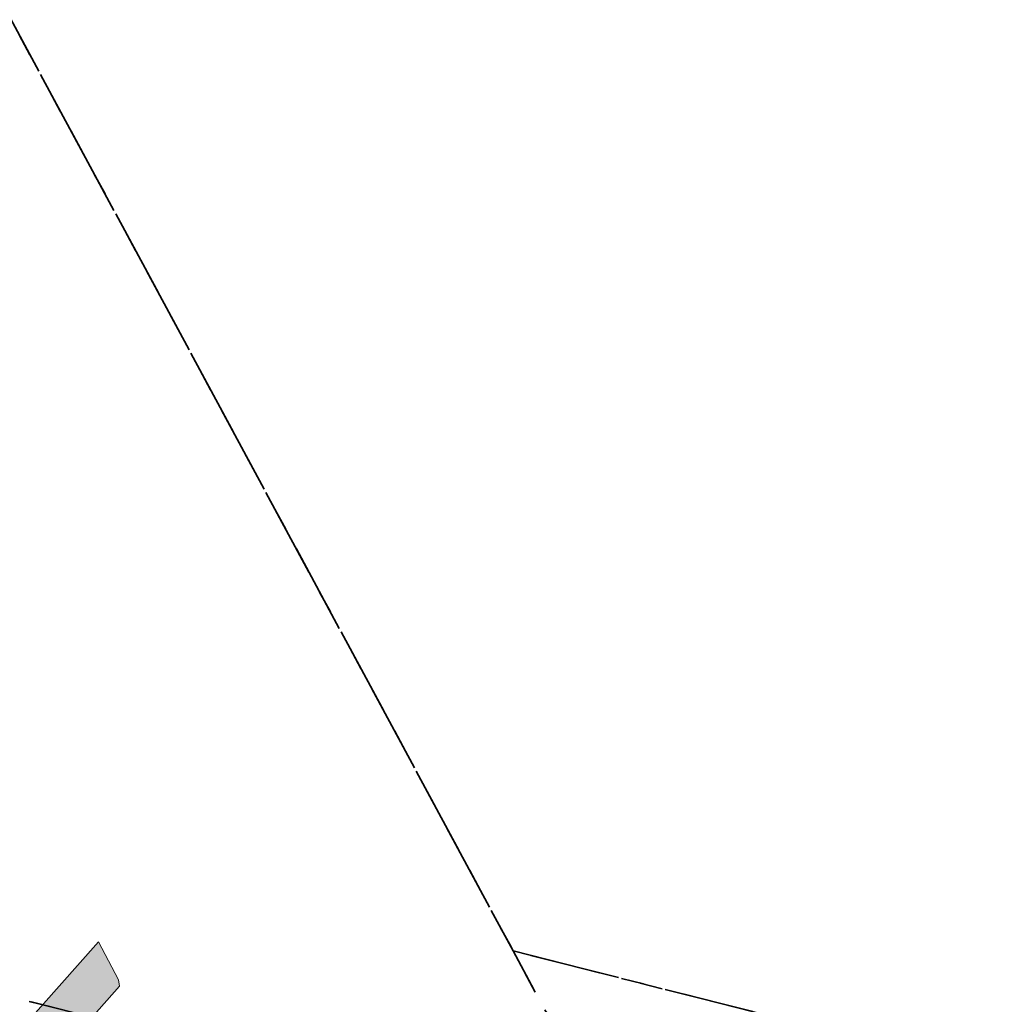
# Model space of a CAD drawing. Header units: metres. Extents: x 538891 to 1080079, y 6588829 to 13178720.
# Tile 526 of 656: x 539845 to 539889, y 6589361 to 6589405. Entities that reach past the tile are written whole.
import ezdxf

# ---------------------------------------------------------------- set-up
doc = ezdxf.new("R2010")
doc.units = ezdxf.units.M
doc.header["$LTSCALE"] = 0.4
doc.linetypes.add('KATASTRIPIIR', pattern=[17.5, 10, -2.5, 2.5, -2.5])
doc.layers.add('GEO', color=7, linetype='Continuous')
doc.layers.add('KOLDE PST', color=7, linetype='Continuous')

# ---------------------------------------------------------------- blocks, each defined once
blk = doc.blocks.new('#13_KOLDE TAIM (2D)')
at = {"linetype": 'Continuous', "lineweight": 0, "true_color": 0xc4f877}
blk.add_hatch(color=71, dxfattribs=at).paths.add_polyline_path([(539848.839, 6589363.988), (539845.479, 6589360.192), (539841.775, 6589346.127), (539794.203, 6589358.009), (539794.23, 6589358.445), (539793.314, 6589364.278), (539790.768, 6589370.328), (539789.123, 6589369.598), (539791.566, 6589364.089), (539792.154, 6589362.588), (539792.472, 6589361), (539792.709, 6589359.414), (539792.761, 6589358.558), (539792.749, 6589358.372), (539792.685, 6589357.357), (539846.359, 6589343.952), (539846.587, 6589344.926), (539843.716, 6589345.643), (539847.292, 6589359.223), (539849.765, 6589362.017), (539849.725, 6589362.298)])
at = {"color": 71, "linetype": 'Continuous', "lineweight": 5, "true_color": 0xc4f877, "flags": 128}
blk.add_lwpolyline([(539848.839, 6589363.988), (539845.479, 6589360.192), (539841.775, 6589346.127), (539794.203, 6589358.009), (539794.23, 6589358.445), (539793.314, 6589364.278), (539790.768, 6589370.328), (539789.123, 6589369.598), (539791.566, 6589364.089), (539792.154, 6589362.588), (539792.472, 6589361), (539792.709, 6589359.414), (539792.761, 6589358.558), (539792.749, 6589358.372), (539792.685, 6589357.357), (539846.359, 6589343.952), (539846.587, 6589344.926), (539843.716, 6589345.643), (539847.292, 6589359.223), (539849.765, 6589362.017), (539849.725, 6589362.298)], close=True, dxfattribs=at)
blk = doc.blocks.new('Kolde pst Taim')
at = {"color": 13, "true_color": 0xff4646}
blk.add_blockref('#13_KOLDE TAIM (2D)', (0, 0), dxfattribs=at)

msp = doc.modelspace()

# ---------------------------------------------------------------- linework, layer by layer
at = {"layer": 'GEO', "color": 35, "linetype": 'KATASTRIPIIR', "lineweight": 35, "true_color": 0xb1703a, "flags": 128}
for points in [[(539443.01, 6589409.31), (539452.71, 6589448.01), (539474.09, 6589442.7), (539521.35, 6589512.66), (539531.92, 6589505.27), (539524.3, 6589495.39), (539522.08, 6589499.6), (539481.56, 6589440.85), (539563.86, 6589420.43), (539625.52, 6589405.13), (539608.81, 6589440.29), (539609.75, 6589442.99), (539608, 6589446.67), (539559.55, 6589546.11), (539564.46, 6589553.36), (539630.53, 6589415.87), (539746.58, 6589386.48), (539806.68, 6589371.25), (539851.41, 6589359.92), (539871.95, 6589354.72), (539867.18, 6589363.58), (539926.12, 6589348.66), (539949.09, 6589342.84), (539954.98, 6589344.13), (539958.19, 6589351.42), (539955.18, 6589364.57), (539908.73, 6589450.44), (539900.61, 6589446.07), (539894.15, 6589442.58), (539889.14, 6589451.77), (539891.02, 6589452.73), (539900.13, 6589457.61), (539896.12, 6589465.27), (539900.48, 6589467.33), (539893.45, 6589480.29), (539898.64, 6589483.31), (539888.11, 6589505.36), (539888.27, 6589511.95), (539890.68, 6589517.36), (539894.85, 6589504.16), (539935.41, 6589429.13), (539960.79, 6589380.36), (539989.71, 6589324.88), (539996.79, 6589323.09), (540010.36, 6589318.34), (540064.33, 6589299.46), (540078.61, 6589294.78), (540116.43, 6589314.56), (540134.41, 6589272.73), (540099.44, 6589253.16), (539963.84, 6589287.14), (539909.52, 6589298.37), (539763.13, 6589328.62), (539689.49, 6589347.26), (539661.86, 6589354.25), (539600.04, 6589369.91), (539443.01, 6589409.31)], [(539926.12, 6589348.66), (539867.18, 6589363.58), (539817.05, 6589456.57), (539818.6, 6589458.53), (539814.19, 6589466.28), (539815.91, 6589467.25), (539811.08, 6589476.23), (539822.13, 6589476.3), (539849.42, 6589490.99), (539879.69, 6589434.79), (539926.12, 6589348.66)], [(539765.02, 6589453.79), (539784.96, 6589464.53), (539798.76, 6589471.97), (539810.38, 6589468.95), (539817.05, 6589456.57), (539867.18, 6589363.58), (539871.95, 6589354.72), (539851.41, 6589359.92), (539806.68, 6589371.25), (539763.4, 6589451.68), (539765.63, 6589452.73), (539765.02, 6589453.79)]]:
    msp.add_lwpolyline(points, dxfattribs=at)

# ---------------------------------------------------------------- block references
at = {"layer": 'KOLDE PST', "color": 7}
msp.add_blockref('Kolde pst Taim', (0, 0), dxfattribs=at)

doc.saveas('drawing.dxf')
